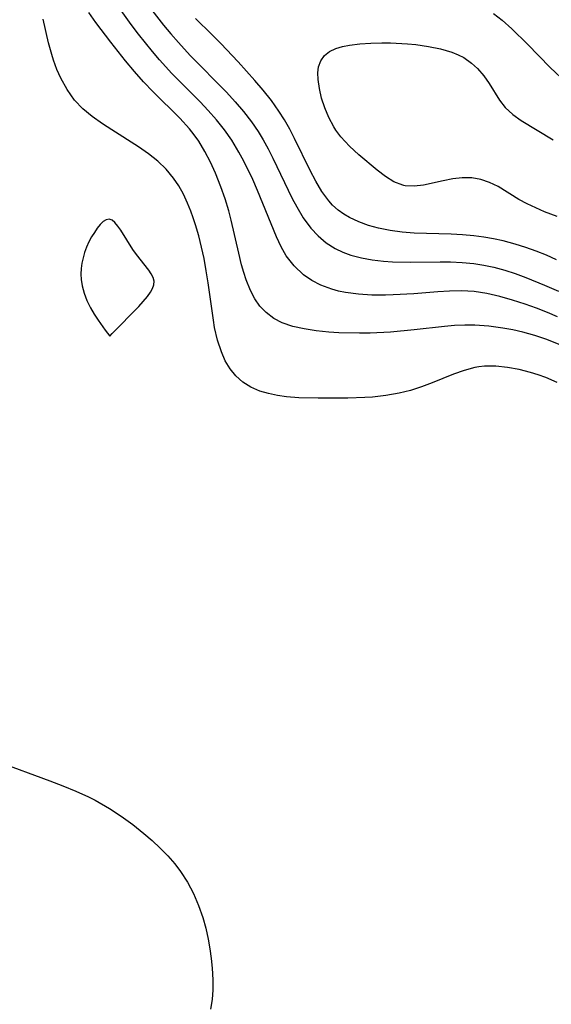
# Model space of a CAD drawing. Header units: metres. Extents: x 1073367 to 1082519, y 1569854 to 1574957.
# Tile 967 of 1056: x 1079806 to 1079879, y 1573285 to 1573419. Entities that reach past the tile are written whole.
import ezdxf

# ---------------------------------------------------------------- set-up
doc = ezdxf.new("R2010")
doc.units = ezdxf.units.M
doc.layers.add('CGG_CurvaNivelLidar_v1', color=253, linetype='Continuous', lineweight=30)

msp = doc.modelspace()

# ---------------------------------------------------------------- linework, layer by layer
at = {"layer": 'CGG_CurvaNivelLidar_v1'}
for p, q in [((1079821.416, 1573418.6824, 71.5), (1079817.3144, 1573424.3497, 71.5)), ((1079823.9252, 1573421.0406, 71), (1079825.8488, 1573418.578, 71)), ((1079816.5595, 1573418.9386, 72), (1079815.5919, 1573420.3093, 72)), ((1079870.9982, 1573420.1829, 70.5), (1079872.195, 1573419.2428, 70.5)), ((1079810.0943, 1573416.1698, 72.5), (1079809.3563, 1573419.4059, 72.5)), ((1079818.5936, 1573416.2507, 72), (1079816.5595, 1573418.9386, 72)), ((1079822.4137, 1573417.3571, 71.5), (1079821.416, 1573418.6824, 71.5)), ((1079825.8488, 1573418.578, 71), (1079826.8466, 1573417.3723, 71)), ((1079832.4578, 1573417.3161, 70.5), (1079830.2224, 1573419.4982, 70.5)), ((1079872.195, 1573419.2428, 70.5), (1079873.5144, 1573418.0713, 70.5)), ((1079824.3026, 1573414.9884, 71.5), (1079822.4137, 1573417.3571, 71.5)), ((1079826.8466, 1573417.3723, 71), (1079827.8687, 1573416.1896, 71)), ((1079833.6647, 1573416.0823, 70.5), (1079832.4578, 1573417.3161, 70.5)), ((1079873.5144, 1573418.0713, 70.5), (1079875.6489, 1573415.9688, 70.5)), ((1079810.5164, 1573414.5457, 72.5), (1079810.0943, 1573416.1698, 72.5)), ((1079820.6226, 1573413.6919, 72), (1079818.5936, 1573416.2507, 72)), ((1079827.8687, 1573416.1896, 71), (1079829.4908, 1573414.4267, 71)), ((1079836.032, 1573413.5518, 70.5), (1079833.6647, 1573416.0823, 70.5)), ((1079849.4204, 1573415.3639, 70), (1079850.3231, 1573415.6417, 70)), ((1079850.3231, 1573415.6417, 70), (1079851.3126, 1573415.8444, 70)), ((1079851.3126, 1573415.8444, 70), (1079852.7126, 1573416.0249, 70)), ((1079852.7126, 1573416.0249, 70), (1079854.1965, 1573416.1253, 70)), ((1079854.1965, 1573416.1253, 70), (1079855.7353, 1573416.1552, 70)), ((1079855.7353, 1573416.1552, 70), (1079856.9319, 1573416.1346, 70)), ((1079856.9319, 1573416.1346, 70), (1079859.2592, 1573416.0078, 70)), ((1079859.2592, 1573416.0078, 70), (1079860.3746, 1573415.9046, 70)), ((1079860.3746, 1573415.9046, 70), (1079862.0959, 1573415.6702, 70)), ((1079862.0959, 1573415.6702, 70), (1079863.7559, 1573415.3321, 70)), ((1079875.6489, 1573415.9688, 70.5), (1079878.7531, 1573412.7916, 70.5)), ((1079810.7677, 1573413.7691, 72.5), (1079810.5164, 1573414.5457, 72.5)), ((1079825.2804, 1573413.8375, 71.5), (1079824.3026, 1573414.9884, 71.5)), ((1079829.4908, 1573414.4267, 71), (1079834.4458, 1573409.3996, 71)), ((1079847.3488, 1573413.7012, 70), (1079847.8714, 1573414.4168, 70)), ((1079847.8714, 1573414.4168, 70), (1079848.566, 1573414.9554, 70)), ((1079848.566, 1573414.9554, 70), (1079849.4204, 1573415.3639, 70)), ((1079863.7559, 1573415.3321, 70), (1079865.3226, 1573414.8661, 70)), ((1079865.3226, 1573414.8661, 70), (1079866.1537, 1573414.5324, 70)), ((1079866.1537, 1573414.5324, 70), (1079866.9354, 1573414.1346, 70)), ((1079866.9354, 1573414.1346, 70), (1079868.022, 1573413.3863, 70)), ((1079811.2418, 1573412.5174, 72.5), (1079810.7677, 1573413.7691, 72.5)), ((1079821.8417, 1573412.2286, 72), (1079820.6226, 1573413.6919, 72)), ((1079826.9784, 1573411.9734, 71.5), (1079825.2804, 1573413.8375, 71.5)), ((1079838.3336, 1573411.0147, 70.5), (1079836.032, 1573413.5518, 70.5)), ((1079846.9524, 1573412.0289, 70), (1079847.0443, 1573412.8605, 70)), ((1079847.0443, 1573412.8605, 70), (1079847.3488, 1573413.7012, 70)), ((1079868.022, 1573413.3863, 70), (1079868.8386, 1573412.6377, 70)), ((1079878.7531, 1573412.7916, 70.5), (1079880.9971, 1573410.6677, 70.5)), ((1079811.786, 1573411.2976, 72.5), (1079811.2418, 1573412.5174, 72.5)), ((1079823.0942, 1573410.8033, 72), (1079821.8417, 1573412.2286, 72)), ((1079830.8622, 1573408.0805, 71.5), (1079826.9784, 1573411.9734, 71.5)), ((1079846.9904, 1573411.1308, 70), (1079846.9524, 1573412.0289, 70)), ((1079868.8386, 1573412.6377, 70), (1079869.6809, 1573411.6545, 70)), ((1079869.6809, 1573411.6545, 70), (1079870.4145, 1573410.6043, 70)), ((1079812.6206, 1573409.7479, 72.5), (1079811.786, 1573411.2976, 72.5)), ((1079824.3903, 1573409.431, 72), (1079823.0942, 1573410.8033, 72)), ((1079839.4932, 1573409.6564, 70.5), (1079838.3336, 1573411.0147, 70.5)), ((1079847.1698, 1573409.8866, 70), (1079846.9904, 1573411.1308, 70)), ((1079870.4145, 1573410.6043, 70), (1079871.8241, 1573408.3303, 70)), ((1079813.6289, 1573408.3253, 72.5), (1079812.6206, 1573409.7479, 72.5)), ((1079828.0588, 1573405.8448, 72), (1079824.3903, 1573409.431, 72)), ((1079834.4458, 1573409.3996, 71), (1079835.641, 1573408.0881, 71)), ((1079840.6007, 1573408.2628, 70.5), (1079839.4932, 1573409.6564, 70.5)), ((1079847.4744, 1573408.5783, 70), (1079847.1698, 1573409.8866, 70)), ((1079814.7727, 1573407.1416, 72.5), (1079813.6289, 1573408.3253, 72.5)), ((1079831.9575, 1573406.917, 71.5), (1079830.8622, 1573408.0805, 71.5)), ((1079835.641, 1573408.0881, 71), (1079836.7839, 1573406.7364, 71)), ((1079841.6329, 1573406.8194, 70.5), (1079840.6007, 1573408.2628, 70.5)), ((1079847.8994, 1573407.2447, 70), (1079847.4744, 1573408.5783, 70)), ((1079871.8241, 1573408.3303, 70), (1079872.6296, 1573407.2961, 70)), ((1079816.069, 1573406.0723, 72.5), (1079814.7727, 1573407.1416, 72.5)), ((1079817.4659, 1573405.0738, 72.5), (1079816.069, 1573406.0723, 72.5)), ((1079833.1025, 1573405.6041, 71.5), (1079831.9575, 1573406.917, 71.5)), ((1079836.7839, 1573406.7364, 71), (1079837.8634, 1573405.3402, 71)), ((1079842.4013, 1573405.6036, 70.5), (1079841.6329, 1573406.8194, 70.5)), ((1079848.4491, 1573405.9228, 70), (1079847.8994, 1573407.2447, 70)), ((1079872.6296, 1573407.2961, 70), (1079873.6456, 1573406.3644, 70)), ((1079873.6456, 1573406.3644, 70), (1079874.8213, 1573405.533, 70)), ((1079818.7338, 1573404.2333, 72.5), (1079817.4659, 1573405.0738, 72.5)), ((1079829.3659, 1573404.3921, 72), (1079828.0588, 1573405.8448, 72)), ((1079834.1814, 1573404.2402, 71.5), (1079833.1025, 1573405.6041, 71.5)), ((1079837.8634, 1573405.3402, 71), (1079838.7926, 1573403.9998, 71)), ((1079843.1145, 1573404.3551, 70.5), (1079842.4013, 1573405.6036, 70.5)), ((1079849.1369, 1573404.6494, 70), (1079848.4491, 1573405.9228, 70)), ((1079874.8213, 1573405.533, 70), (1079879.2038, 1573402.8969, 70)), ((1079822.4159, 1573401.9072, 72.5), (1079818.7338, 1573404.2333, 72.5)), ((1079830.0267, 1573403.5572, 72), (1079829.3659, 1573404.3921, 72)), ((1079830.6434, 1573402.689, 72), (1079830.0267, 1573403.5572, 72)), ((1079835.179, 1573402.8181, 71.5), (1079834.1814, 1573404.2402, 71.5)), ((1079838.7926, 1573403.9998, 71), (1079839.4858, 1573402.8725, 71)), ((1079843.7832, 1573403.0841, 70.5), (1079843.1145, 1573404.3551, 70.5)), ((1079849.4343, 1573404.1924, 70), (1079849.1369, 1573404.6494, 70)), ((1079850.1048, 1573403.307, 70), (1079849.4343, 1573404.1924, 70)), ((1079831.4953, 1573401.2983, 72), (1079830.6434, 1573402.689, 72)), ((1079836.1594, 1573401.2017, 71.5), (1079835.179, 1573402.8181, 71.5)), ((1079839.4858, 1573402.8725, 71), (1079840.1671, 1573401.6453, 71)), ((1079845.9035, 1573398.6982, 70.5), (1079843.7832, 1573403.0841, 70.5)), ((1079851.2994, 1573402.0166, 70), (1079850.1048, 1573403.307, 70)), ((1079852.5934, 1573400.8203, 70), (1079851.2994, 1573402.0166, 70)), ((1079823.7665, 1573400.9712, 72.5), (1079822.4159, 1573401.9072, 72.5)), ((1079825.0419, 1573399.9563, 72.5), (1079823.7665, 1573400.9712, 72.5)), ((1079832.2545, 1573399.8428, 72), (1079831.4953, 1573401.2983, 72)), ((1079836.8235, 1573399.9796, 71.5), (1079836.1594, 1573401.2017, 71.5)), ((1079840.1671, 1573401.6453, 71), (1079840.808, 1573400.3943, 71)), ((1079855.0762, 1573398.7188, 70), (1079852.5934, 1573400.8203, 70)), ((1079826.1804, 1573398.8611, 72.5), (1079825.0419, 1573399.9563, 72.5)), ((1079832.9389, 1573398.3376, 72), (1079832.2545, 1573399.8428, 72)), ((1079838.0405, 1573397.4701, 71.5), (1079836.8235, 1573399.9796, 71.5)), ((1079840.808, 1573400.3943, 71), (1079843.4578, 1573394.8547, 71)), ((1079827.1911, 1573397.653, 72.5), (1079826.1804, 1573398.8611, 72.5)), ((1079833.6895, 1573396.4566, 72), (1079832.9389, 1573398.3376, 72)), ((1079846.6732, 1573397.2119, 70.5), (1079845.9035, 1573398.6982, 70.5)), ((1079856.2272, 1573397.8443, 70), (1079855.0762, 1573398.7188, 70)), ((1079827.9131, 1573396.5745, 72.5), (1079827.1911, 1573397.653, 72.5)), ((1079838.702, 1573395.9536, 71.5), (1079838.0405, 1573397.4701, 71.5)), ((1079847.5109, 1573395.8105, 70.5), (1079846.6732, 1573397.2119, 70.5)), ((1079857.3892, 1573397.1335, 70), (1079856.2272, 1573397.8443, 70)), ((1079858.5876, 1573396.6664, 70), (1079857.3892, 1573397.1335, 70)), ((1079858.7473, 1573396.6283, 70), (1079858.5876, 1573396.6664, 70)), ((1079858.9107, 1573396.5956, 70), (1079858.7473, 1573396.6283, 70)), ((1079861.4488, 1573396.6729, 70), (1079860.1572, 1573396.5221, 70)), ((1079864.1294, 1573397.265, 70), (1079861.4488, 1573396.6729, 70)), ((1079865.4321, 1573397.521, 70), (1079864.1294, 1573397.265, 70)), ((1079866.7383, 1573397.6742, 70), (1079865.4321, 1573397.521, 70)), ((1079868.0323, 1573397.6632, 70), (1079866.7383, 1573397.6742, 70)), ((1079869.2788, 1573397.4447, 70), (1079868.0323, 1573397.6632, 70)), ((1079870.4857, 1573397.0429, 70), (1079869.2788, 1573397.4447, 70)), ((1079871.6392, 1573396.4917, 70), (1079870.4857, 1573397.0429, 70)), ((1079828.5489, 1573395.4293, 72.5), (1079827.9131, 1573396.5745, 72.5)), ((1079829.1129, 1573394.2302, 72.5), (1079828.5489, 1573395.4293, 72.5)), ((1079834.2655, 1573394.8119, 72), (1079833.6895, 1573396.4566, 72)), ((1079841.2915, 1573389.5837, 71.5), (1079838.702, 1573395.9536, 71.5)), ((1079848.4475, 1573394.5474, 70.5), (1079847.5109, 1573395.8105, 70.5)), ((1079860.1572, 1573396.5221, 70), (1079858.9107, 1573396.5956, 70)), ((1079874.5005, 1573394.712, 70), (1079871.6392, 1573396.4917, 70)), ((1079829.5619, 1573393.128, 72.5), (1079829.1129, 1573394.2302, 72.5)), ((1079834.7767, 1573393.1425, 72), (1079834.2655, 1573394.8119, 72)), ((1079843.4578, 1573394.8547, 71), (1079844.0707, 1573393.6908, 71)), ((1079848.9876, 1573393.9575, 70.5), (1079848.4475, 1573394.5474, 70.5)), ((1079849.7635, 1573393.2619, 70.5), (1079848.9876, 1573393.9575, 70.5)), ((1079875.6105, 1573394.1179, 70), (1079874.5005, 1573394.712, 70)), ((1079876.7891, 1573393.5683, 70), (1079875.6105, 1573394.1179, 70)), ((1079829.8981, 1573392.1952, 72.5), (1079829.5619, 1573393.128, 72.5)), ((1079835.1089, 1573391.9047, 72), (1079834.7767, 1573393.1425, 72)), ((1079844.0707, 1573393.6908, 71), (1079844.97, 1573392.1893, 71)), ((1079850.5073, 1573392.7265, 70.5), (1079849.7635, 1573393.2619, 70.5)), ((1079851.3016, 1573392.2543, 70.5), (1079850.5073, 1573392.7265, 70.5)), ((1079878.0181, 1573393.0494, 70), (1079876.7891, 1573393.5683, 70)), ((1079879.7187, 1573392.3852, 70), (1079878.0181, 1573393.0494, 70)), ((1079817.1597, 1573391.2889, 73), (1079816.7557, 1573390.7886, 73)), ((1079817.5666, 1573391.6886, 73), (1079817.1597, 1573391.2889, 73)), ((1079817.9723, 1573391.9526, 73), (1079817.5666, 1573391.6886, 73)), ((1079818.3727, 1573392.0348, 73), (1079817.9723, 1573391.9526, 73)), ((1079818.7781, 1573391.8904, 73), (1079818.3727, 1573392.0348, 73)), ((1079819.1774, 1573391.5569, 73), (1079818.7781, 1573391.8904, 73)), ((1079819.5742, 1573391.0877, 73), (1079819.1774, 1573391.5569, 73)), ((1079830.2071, 1573391.2454, 72.5), (1079829.8981, 1573392.1952, 72.5)), ((1079830.6456, 1573389.7309, 72.5), (1079830.2071, 1573391.2454, 72.5)), ((1079836.1386, 1573387.3744, 72), (1079835.1089, 1573391.9047, 72)), ((1079844.97, 1573392.1893, 71), (1079845.9826, 1573390.8076, 71)), ((1079852.5527, 1573391.6553, 70.5), (1079851.3016, 1573392.2543, 70.5)), ((1079853.8783, 1573391.1633, 70.5), (1079852.5527, 1573391.6553, 70.5)), ((1079816.3597, 1573390.2138, 73), (1079815.9782, 1573389.5837, 73)), ((1079816.7557, 1573390.7886, 73), (1079816.3597, 1573390.2138, 73)), ((1079819.9718, 1573390.5239, 73), (1079819.5742, 1573391.0877, 73)), ((1079821.6479, 1573387.87, 73), (1079819.9718, 1573390.5239, 73)), ((1079845.9826, 1573390.8076, 71), (1079846.9872, 1573389.7291, 71)), ((1079855.2637, 1573390.772, 70.5), (1079853.8783, 1573391.1633, 70.5)), ((1079856.8588, 1573390.4509, 70.5), (1079855.2637, 1573390.772, 70.5)), ((1079858.4975, 1573390.2373, 70.5), (1079856.8588, 1573390.4509, 70.5)), ((1079860.1732, 1573390.1156, 70.5), (1079858.4975, 1573390.2373, 70.5)), ((1079865.2036, 1573389.9647, 70.5), (1079860.1732, 1573390.1156, 70.5)), ((1079866.7697, 1573389.8897, 70.5), (1079865.2036, 1573389.9647, 70.5)), ((1079868.3296, 1573389.7578, 70.5), (1079866.7697, 1573389.8897, 70.5)), ((1079815.6192, 1573388.9112, 73), (1079815.2937, 1573388.2051, 73)), ((1079815.9782, 1573389.5837, 73), (1079815.6192, 1573388.9112, 73)), ((1079831.0337, 1573388.1901, 72.5), (1079830.6456, 1573389.7309, 72.5)), ((1079841.9194, 1573388.2594, 71.5), (1079841.2915, 1573389.5837, 71.5)), ((1079846.9872, 1573389.7291, 71), (1079848.1017, 1573388.7883, 71)), ((1079848.1017, 1573388.7883, 71), (1079849.3226, 1573388.0034, 71)), ((1079869.6811, 1573389.5782, 70.5), (1079868.3296, 1573389.7578, 70.5)), ((1079871.0234, 1573389.3407, 70.5), (1079869.6811, 1573389.5782, 70.5)), ((1079872.3553, 1573389.0512, 70.5), (1079871.0234, 1573389.3407, 70.5)), ((1079873.9871, 1573388.6239, 70.5), (1079872.3553, 1573389.0512, 70.5)), ((1079875.4435, 1573388.1677, 70.5), (1079873.9871, 1573388.6239, 70.5)), ((1079815.0162, 1573387.4698, 73), (1079814.8103, 1573386.7482, 73)), ((1079815.2937, 1573388.2051, 73), (1079815.0162, 1573387.4698, 73)), ((1079822.1122, 1573387.2056, 73), (1079821.6479, 1573387.87, 73)), ((1079823.8195, 1573385.0439, 73), (1079822.1122, 1573387.2056, 73)), ((1079831.3734, 1573386.6294, 72.5), (1079831.0337, 1573388.1901, 72.5)), ((1079836.5252, 1573385.7724, 72), (1079836.1386, 1573387.3744, 72)), ((1079842.6409, 1573387.0199, 71.5), (1079841.9194, 1573388.2594, 71.5)), ((1079849.3226, 1573388.0034, 71), (1079850.3727, 1573387.501, 71)), ((1079850.3727, 1573387.501, 71), (1079851.4797, 1573387.1014, 71)), ((1079876.8784, 1573387.6499, 70.5), (1079875.4435, 1573388.1677, 70.5)), ((1079878.29, 1573387.0749, 70.5), (1079876.8784, 1573387.6499, 70.5)), ((1079814.659, 1573386.0098, 73), (1079814.5602, 1573385.2611, 73)), ((1079814.8103, 1573386.7482, 73), (1079814.659, 1573386.0098, 73)), ((1079831.6801, 1573384.9743, 72.5), (1079831.3734, 1573386.6294, 72.5)), ((1079843.7268, 1573385.628, 71.5), (1079842.6409, 1573387.0199, 71.5)), ((1079851.4797, 1573387.1014, 71), (1079852.9167, 1573386.7299, 71)), ((1079852.9167, 1573386.7299, 71), (1079854.4076, 1573386.4687, 71)), ((1079854.4076, 1573386.4687, 71), (1079855.9378, 1573386.2915, 71)), ((1079855.9378, 1573386.2915, 71), (1079857.1706, 1573386.198, 71)), ((1079857.1706, 1573386.198, 71), (1079859.6633, 1573386.1242, 71)), ((1079859.6633, 1573386.1242, 71), (1079863.7279, 1573386.1692, 71)), ((1079863.7279, 1573386.1692, 71), (1079865.1323, 1573386.1642, 71)), ((1079865.1323, 1573386.1642, 71), (1079866.722, 1573386.1062, 71)), ((1079866.722, 1573386.1062, 71), (1079868.3007, 1573385.9658, 71)), ((1079868.3007, 1573385.9658, 71), (1079869.696, 1573385.7514, 71)), ((1079879.6369, 1573386.4618, 70.5), (1079878.29, 1573387.0749, 70.5)), ((1079814.5602, 1573385.2611, 73), (1079814.5169, 1573384.5078, 73)), ((1079814.5169, 1573384.5078, 73), (1079814.5367, 1573383.755, 73)), ((1079824.1591, 1573384.5353, 73), (1079823.8195, 1573385.0439, 73)), ((1079824.4101, 1573384.0319, 73), (1079824.1591, 1573384.5353, 73)), ((1079831.9451, 1573383.3125, 72.5), (1079831.6801, 1573384.9743, 72.5)), ((1079836.8134, 1573384.7375, 72), (1079836.5252, 1573385.7724, 72)), ((1079837.137, 1573383.7334, 72), (1079836.8134, 1573384.7375, 72)), ((1079845.0058, 1573384.4284, 71.5), (1079843.7268, 1573385.628, 71.5)), ((1079869.696, 1573385.7514, 71), (1079871.0772, 1573385.4552, 71)), ((1079871.0772, 1573385.4552, 71), (1079872.5469, 1573385.0535, 71)), ((1079872.5469, 1573385.0535, 71), (1079874.0016, 1573384.5816, 71)), ((1079874.0016, 1573384.5816, 71), (1079875.4438, 1573384.0543, 71)), ((1079814.5367, 1573383.755, 73), (1079814.6681, 1573382.8817, 73)), ((1079824.5339, 1573383.5299, 73), (1079824.4101, 1573384.0319, 73)), ((1079824.499, 1573383.0299, 73), (1079824.5339, 1573383.5299, 73)), ((1079832.6625, 1573378.1971, 72.5), (1079831.9451, 1573383.3125, 72.5)), ((1079837.7324, 1573382.2535, 72), (1079837.137, 1573383.7334, 72)), ((1079846.1313, 1573383.6364, 71.5), (1079845.0058, 1573384.4284, 71.5)), ((1079847.3533, 1573382.9865, 71.5), (1079846.1313, 1573383.6364, 71.5)), ((1079875.4438, 1573384.0543, 71), (1079877.9908, 1573383.0117, 71)), ((1079814.6681, 1573382.8817, 73), (1079814.9446, 1573381.9127, 73)), ((1079814.9446, 1573381.9127, 73), (1079815.3425, 1573380.8962, 73)), ((1079823.6149, 1573381.4287, 73), (1079824.0441, 1573382.0135, 73)), ((1079824.0441, 1573382.0135, 73), (1079824.3284, 1573382.5276, 73)), ((1079824.3284, 1573382.5276, 73), (1079824.499, 1573383.0299, 73)), ((1079838.3309, 1573381.1335, 72), (1079837.7324, 1573382.2535, 72)), ((1079848.8675, 1573382.4235, 71.5), (1079847.3533, 1573382.9865, 71.5)), ((1079849.8015, 1573382.1777, 71.5), (1079848.8675, 1573382.4235, 71.5)), ((1079850.7611, 1573381.9861, 71.5), (1079849.8015, 1573382.1777, 71.5)), ((1079852.5369, 1573381.7555, 71.5), (1079850.7611, 1573381.9861, 71.5)), ((1079860.1182, 1573381.8283, 71.5), (1079857.2667, 1573381.6513, 71.5)), ((1079863.3826, 1573382.0953, 71.5), (1079860.1182, 1573381.8283, 71.5)), ((1079865.0059, 1573382.1859, 71.5), (1079863.3826, 1573382.0953, 71.5)), ((1079866.619, 1573382.2069, 71.5), (1079865.0059, 1573382.1859, 71.5)), ((1079868.3461, 1573382.1113, 71.5), (1079866.619, 1573382.2069, 71.5)), ((1079870.1182, 1573381.849, 71.5), (1079868.3461, 1573382.1113, 71.5)), ((1079871.873, 1573381.4504, 71.5), (1079870.1182, 1573381.849, 71.5)), ((1079877.9908, 1573383.0117, 71), (1079879.8933, 1573382.1549, 71)), ((1079815.3425, 1573380.8962, 73), (1079815.8364, 1573379.881, 73)), ((1079822.4359, 1573380.091, 73), (1079823.6149, 1573381.4287, 73)), ((1079839.0396, 1573380.1198, 72), (1079838.3309, 1573381.1335, 72)), ((1079854.3595, 1573381.6435, 71.5), (1079852.5369, 1573381.7555, 71.5)), ((1079856.2119, 1573381.6258, 71.5), (1079854.3595, 1573381.6435, 71.5)), ((1079857.2667, 1573381.6513, 71.5), (1079856.2119, 1573381.6258, 71.5)), ((1079873.6155, 1573380.9533, 71.5), (1079871.873, 1573381.4504, 71.5)), ((1079875.3494, 1573380.3878, 71.5), (1079873.6155, 1573380.9533, 71.5)), ((1079815.8364, 1573379.881, 73), (1079816.3412, 1573379.0008, 73)), ((1079818.819, 1573376.3757, 73), (1079822.4359, 1573380.091, 73)), ((1079839.868, 1573379.2355, 72), (1079839.0396, 1573380.1198, 72)), ((1079840.9152, 1573378.4444, 72), (1079839.868, 1573379.2355, 72)), ((1079876.8942, 1573379.8391, 71.5), (1079875.3494, 1573380.3878, 71.5)), ((1079878.4265, 1573379.2435, 71.5), (1079876.8942, 1573379.8391, 71.5)), ((1079879.762, 1573378.6704, 71.5), (1079878.4265, 1573379.2435, 71.5)), ((1079816.3412, 1573379.0008, 73), (1079816.8653, 1573378.1858, 73)), ((1079816.8653, 1573378.1858, 73), (1079817.8255, 1573376.8545, 73)), ((1079832.8322, 1573377.2011, 72.5), (1079832.6625, 1573378.1971, 72.5)), ((1079842.093, 1573377.8326, 72), (1079840.9152, 1573378.4444, 72)), ((1079843.5384, 1573377.345, 72), (1079842.093, 1573377.8326, 72)), ((1079817.8255, 1573376.8545, 73), (1079818.5, 1573376.0061, 73)), ((1079833.2224, 1573375.4824, 72.5), (1079832.8322, 1573377.2011, 72.5)), ((1079845.086, 1573377.0041, 72), (1079843.5384, 1573377.345, 72)), ((1079846.7365, 1573376.7476, 72), (1079845.086, 1573377.0041, 72)), ((1079848.4451, 1573376.5675, 72), (1079846.7365, 1573376.7476, 72)), ((1079849.8438, 1573376.4776, 72), (1079848.4451, 1573376.5675, 72)), ((1079852.6814, 1573376.4175, 72), (1079849.8438, 1573376.4776, 72)), ((1079854.1096, 1573376.4378, 72), (1079852.6814, 1573376.4175, 72)), ((1079856.9315, 1573376.5692, 72), (1079854.1096, 1573376.4378, 72)), ((1079860.1447, 1573376.8696, 72), (1079856.9315, 1573376.5692, 72)), ((1079864.3054, 1573377.3403, 72), (1079860.1447, 1573376.8696, 72)), ((1079865.6962, 1573377.4558, 72), (1079864.3054, 1573377.3403, 72)), ((1079867.0819, 1573377.5224, 72), (1079865.6962, 1573377.4558, 72)), ((1079868.4614, 1573377.5215, 72), (1079867.0819, 1573377.5224, 72)), ((1079870.3844, 1573377.3848, 72), (1079868.4614, 1573377.5215, 72)), ((1079872.295, 1573377.1226, 72), (1079870.3844, 1573377.3848, 72)), ((1079873.6686, 1573376.8741, 72), (1079872.295, 1573377.1226, 72)), ((1079875.0317, 1573376.5733, 72), (1079873.6686, 1573376.8741, 72)), ((1079876.6888, 1573376.1197, 72), (1079875.0317, 1573376.5733, 72)), ((1079818.5, 1573376.0061, 73), (1079818.819, 1573376.3757, 73)), ((1079833.7521, 1573373.8555, 72.5), (1079833.2224, 1573375.4824, 72.5)), ((1079878.3139, 1573375.5672, 72), (1079876.6888, 1573376.1197, 72)), ((1079880.0295, 1573374.8499, 72), (1079878.3139, 1573375.5672, 72)), ((1079834.2888, 1573372.6595, 72.5), (1079833.7521, 1573373.8555, 72.5)), ((1079834.9424, 1573371.5636, 72.5), (1079834.2888, 1573372.6595, 72.5)), ((1079835.7271, 1573370.5928, 72.5), (1079834.9424, 1573371.5636, 72.5)), ((1079866.9768, 1573371.3361, 72.5), (1079865.5284, 1573370.8264, 72.5)), ((1079868.4387, 1573371.7116, 72.5), (1079866.9768, 1573371.3361, 72.5)), ((1079868.999, 1573371.8054, 72.5), (1079868.4387, 1573371.7116, 72.5)), ((1079869.7808, 1573371.8871, 72.5), (1079868.999, 1573371.8054, 72.5)), ((1079871.3543, 1573371.8966, 72.5), (1079869.7808, 1573371.8871, 72.5)), ((1079872.936, 1573371.738, 72.5), (1079871.3543, 1573371.8966, 72.5)), ((1079874.5164, 1573371.4478, 72.5), (1079872.936, 1573371.738, 72.5)), ((1079876.0853, 1573371.0532, 72.5), (1079874.5164, 1573371.4478, 72.5)), ((1079877.1515, 1573370.7283, 72.5), (1079876.0853, 1573371.0532, 72.5)), ((1079836.6999, 1573369.7358, 72.5), (1079835.7271, 1573370.5928, 72.5)), ((1079837.8074, 1573369.0386, 72.5), (1079836.6999, 1573369.7358, 72.5)), ((1079865.5284, 1573370.8264, 72.5), (1079862.6123, 1573369.6434, 72.5)), ((1079878.1998, 1573370.3485, 72.5), (1079877.1515, 1573370.7283, 72.5)), ((1079879.7247, 1573369.6614, 72.5), (1079878.1998, 1573370.3485, 72.5)), ((1079839.0258, 1573368.4986, 72.5), (1079837.8074, 1573369.0386, 72.5)), ((1079840.1934, 1573368.1467, 72.5), (1079839.0258, 1573368.4986, 72.5)), ((1079859.6436, 1573368.5944, 72.5), (1079858.1127, 1573368.1952, 72.5)), ((1079861.1433, 1573369.087, 72.5), (1079859.6436, 1573368.5944, 72.5)), ((1079862.6123, 1573369.6434, 72.5), (1079861.1433, 1573369.087, 72.5)), ((1079841.4195, 1573367.8961, 72.5), (1079840.1934, 1573368.1467, 72.5)), ((1079842.6908, 1573367.7225, 72.5), (1079841.4195, 1573367.8961, 72.5)), ((1079844.3717, 1573367.5843, 72.5), (1079842.6908, 1573367.7225, 72.5)), ((1079846.9927, 1573367.5127, 72.5), (1079844.3717, 1573367.5843, 72.5)), ((1079851.0453, 1573367.5352, 72.5), (1079846.9927, 1573367.5127, 72.5)), ((1079853.4177, 1573367.6164, 72.5), (1079851.0453, 1573367.5352, 72.5)), ((1079854.4247, 1573367.681, 72.5), (1079853.4177, 1573367.6164, 72.5)), ((1079856.2848, 1573367.8744, 72.5), (1079854.4247, 1573367.681, 72.5)), ((1079858.1127, 1573368.1952, 72.5), (1079856.2848, 1573367.8744, 72.5)), ((1079802.9081, 1573317.8561, 72.5), (1079810.2606, 1573315.1678, 72.5)), ((1079810.2606, 1573315.1678, 72.5), (1079812.0484, 1573314.4863, 72.5)), ((1079812.0484, 1573314.4863, 72.5), (1079813.8142, 1573313.7629, 72.5)), ((1079813.8142, 1573313.7629, 72.5), (1079815.5447, 1573312.9742, 72.5)), ((1079815.5447, 1573312.9742, 72.5), (1079816.4733, 1573312.5048, 72.5)), ((1079816.4733, 1573312.5048, 72.5), (1079818.4257, 1573311.3887, 72.5)), ((1079818.4257, 1573311.3887, 72.5), (1079820.051, 1573310.3222, 72.5)), ((1079820.051, 1573310.3222, 72.5), (1079821.6219, 1573309.18, 72.5)), ((1079821.6219, 1573309.18, 72.5), (1079823.1379, 1573307.9727, 72.5)), ((1079823.1379, 1573307.9727, 72.5), (1079824.277, 1573306.9892, 72.5)), ((1079824.277, 1573306.9892, 72.5), (1079825.3715, 1573305.9666, 72.5)), ((1079825.3715, 1573305.9666, 72.5), (1079826.4111, 1573304.9005, 72.5)), ((1079826.4111, 1573304.9005, 72.5), (1079827.3823, 1573303.7838, 72.5)), ((1079827.3823, 1573303.7838, 72.5), (1079828.1715, 1573302.7443, 72.5)), ((1079828.1715, 1573302.7443, 72.5), (1079829.1129, 1573301.2726, 72.5)), ((1079829.1129, 1573301.2726, 72.5), (1079829.9327, 1573299.7263, 72.5)), ((1079829.9327, 1573299.7263, 72.5), (1079830.6365, 1573298.1204, 72.5)), ((1079830.6365, 1573298.1204, 72.5), (1079831.2206, 1573296.4654, 72.5)), ((1079831.2206, 1573296.4654, 72.5), (1079831.6259, 1573294.9976, 72.5)), ((1079831.6259, 1573294.9976, 72.5), (1079831.9526, 1573293.5092, 72.5)), ((1079831.9526, 1573293.5092, 72.5), (1079832.1883, 1573292.1791, 72.5)), ((1079832.1883, 1573292.1791, 72.5), (1079832.3737, 1573290.8459, 72.5)), ((1079832.3737, 1573290.8459, 72.5), (1079832.5046, 1573289.5149, 72.5)), ((1079832.5046, 1573289.5149, 72.5), (1079832.5818, 1573287.9376, 72.5)), ((1079832.5818, 1573287.9376, 72.5), (1079832.5723, 1573286.576, 72.5)), ((1079832.5723, 1573286.576, 72.5), (1079832.4715, 1573285.2362, 72.5)), ((1079832.4715, 1573285.2362, 72.5), (1079832.2528, 1573283.9247, 72.5))]:
    msp.add_line(p, q, dxfattribs=at)

doc.saveas('drawing.dxf')
